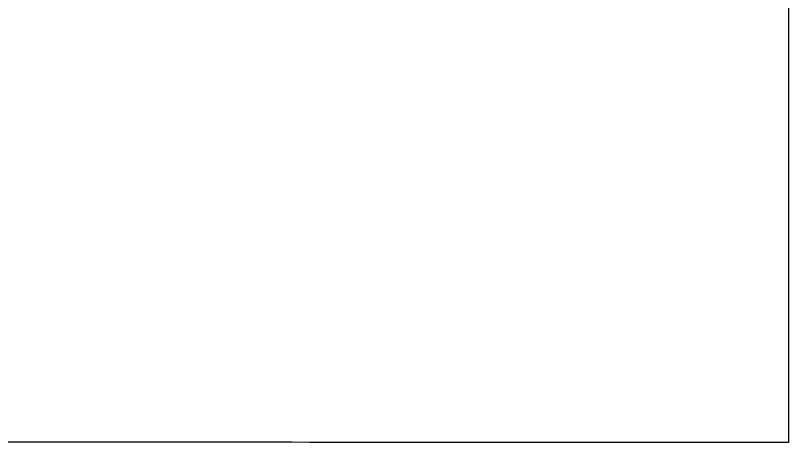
# Model space of a CAD drawing. Extents: x -7.3 to 34, y 0 to 22.
# Drawn here: x 33.22427 to 33.2454, y 3.85715 to 3.86881 of the extents above; entities that cross this region are included whole.
import ezdxf

# ---------------------------------------------------------------- set-up
doc = ezdxf.new("R2010")
doc.units = 0
doc.layers.add('SH_Data', color=7, linetype='Continuous')

msp = doc.modelspace()

# ---------------------------------------------------------------- linework, layer by layer
at = {"layer": 'SH_Data'}
for p, q in [((33.245399, 3.869306), (33.245399, 3.86813)), ((33.245399, 3.86813), (33.245398, 3.867544)), ((33.245398, 3.867544), (33.245398, 3.866962)), ((33.245398, 3.866962), (33.245398, 3.866672)), ((33.245398, 3.866672), (33.245398, 3.866383)), ((33.245398, 3.866383), (33.245398, 3.866096)), ((33.245398, 3.866096), (33.245398, 3.865811)), ((33.245398, 3.865811), (33.245398, 3.865527)), ((33.245398, 3.865527), (33.245398, 3.865245)), ((33.245398, 3.865245), (33.245397, 3.864965)), ((33.245397, 3.864965), (33.245397, 3.864688)), ((33.245397, 3.864688), (33.245397, 3.864413)), ((33.245397, 3.864413), (33.245397, 3.86414)), ((33.245397, 3.86414), (33.245397, 3.86387)), ((33.245397, 3.86387), (33.245397, 3.863604)), ((33.245397, 3.863604), (33.245397, 3.86334)), ((33.245397, 3.86334), (33.245397, 3.863079)), ((33.245397, 3.863079), (33.245397, 3.862822)), ((33.245397, 3.862822), (33.245397, 3.862568)), ((33.245397, 3.862568), (33.245397, 3.862318)), ((33.245397, 3.862318), (33.245396, 3.862072)), ((33.245396, 3.862072), (33.245396, 3.86183)), ((33.245396, 3.86183), (33.245396, 3.861592)), ((33.245396, 3.861592), (33.245396, 3.861358)), ((33.245396, 3.861358), (33.245396, 3.861129)), ((33.245396, 3.861129), (33.245396, 3.861016)), ((33.245396, 3.861016), (33.245396, 3.860905)), ((33.245396, 3.860905), (33.245396, 3.860794)), ((33.245396, 3.860794), (33.245396, 3.860685)), ((33.245396, 3.860685), (33.245396, 3.860577)), ((33.245396, 3.860577), (33.245396, 3.860471)), ((33.245396, 3.860471), (33.245396, 3.860365)), ((33.245396, 3.860365), (33.245396, 3.860261)), ((33.245396, 3.860261), (33.245396, 3.860158)), ((33.245396, 3.860158), (33.245396, 3.860057)), ((33.245396, 3.860057), (33.245396, 3.859957)), ((33.245396, 3.859957), (33.245396, 3.859858)), ((33.245396, 3.859665), (33.245395, 3.859571)), ((33.245396, 3.859858), (33.245396, 3.859761)), ((33.245396, 3.859761), (33.245396, 3.859665)), ((33.245395, 3.859571), (33.245395, 3.859478)), ((33.245395, 3.859478), (33.245395, 3.859387)), ((33.245395, 3.859387), (33.245395, 3.859297)), ((33.245395, 3.859297), (33.245395, 3.859209)), ((33.245395, 3.859209), (33.245395, 3.859122)), ((33.245395, 3.859122), (33.245395, 3.859037)), ((33.245395, 3.859037), (33.245395, 3.858953)), ((33.245395, 3.858953), (33.245395, 3.858871)), ((33.245395, 3.858871), (33.245395, 3.858791)), ((33.245395, 3.858791), (33.245395, 3.858712)), ((33.245395, 3.858712), (33.245395, 3.858635)), ((33.245395, 3.858635), (33.245395, 3.85856)), ((33.245395, 3.85856), (33.245395, 3.858486)), ((33.245395, 3.858486), (33.245395, 3.858414)), ((33.245395, 3.858414), (33.245395, 3.858344)), ((33.245395, 3.858344), (33.245395, 3.858276)), ((33.245395, 3.858276), (33.245395, 3.858209)), ((33.245395, 3.858209), (33.245395, 3.858145)), ((33.245395, 3.858145), (33.245395, 3.858082)), ((33.245395, 3.858082), (33.245395, 3.858021)), ((33.245395, 3.858021), (33.245395, 3.857962)), ((33.245395, 3.857962), (33.245395, 3.857904)), ((33.245395, 3.857904), (33.245395, 3.857849)), ((33.245395, 3.857849), (33.245395, 3.857796)), ((33.245395, 3.857796), (33.245395, 3.857744)), ((33.245395, 3.857744), (33.245395, 3.857695)), ((33.245395, 3.857695), (33.245395, 3.857647)), ((33.245395, 3.857647), (33.245395, 3.857602)), ((33.245395, 3.857602), (33.245395, 3.857559)), ((33.245395, 3.857559), (33.245395, 3.857517)), ((33.245395, 3.857517), (33.245395, 3.857478)), ((33.245395, 3.857478), (33.245395, 3.857441)), ((33.245395, 3.857441), (33.245395, 3.857406)), ((33.245395, 3.857406), (33.245395, 3.857373)), ((33.245395, 3.857373), (33.245395, 3.857342)), ((33.245395, 3.857342), (33.245395, 3.857314)), ((33.225136, 3.857156), (33.223033, 3.857157)), ((33.226186, 3.857156), (33.225136, 3.857156)), ((33.22671, 3.857155), (33.226186, 3.857156)), ((33.227232, 3.857155), (33.22671, 3.857155)), ((33.227752, 3.857155), (33.227232, 3.857155)), ((33.228271, 3.857155), (33.227752, 3.857155)), ((33.228787, 3.857155), (33.228271, 3.857155)), ((33.229301, 3.857154), (33.228787, 3.857155)), ((33.229812, 3.857154), (33.229301, 3.857154)), ((33.23032, 3.857154), (33.229812, 3.857154)), ((33.230825, 3.857154), (33.23032, 3.857154)), ((33.231326, 3.857154), (33.230825, 3.857154)), ((33.231823, 3.857154), (33.231326, 3.857154)), ((33.232316, 3.857153), (33.231823, 3.857154)), ((33.232561, 3.857153), (33.232316, 3.857153)), ((33.232804, 3.857153), (33.232561, 3.857153)), ((33.233046, 3.857153), (33.232804, 3.857153)), ((33.233288, 3.857153), (33.233046, 3.857153)), ((33.233527, 3.857153), (33.233288, 3.857153)), ((33.233766, 3.857153), (33.233527, 3.857153)), ((33.234003, 3.857153), (33.233766, 3.857153)), ((33.234239, 3.857153), (33.234003, 3.857153)), ((33.234473, 3.857153), (33.234239, 3.857153)), ((33.234706, 3.857153), (33.234473, 3.857153)), ((33.234937, 3.857152), (33.234706, 3.857153)), ((33.235167, 3.857152), (33.234937, 3.857152)), ((33.235395, 3.857152), (33.235167, 3.857152)), ((33.235622, 3.857152), (33.235395, 3.857152)), ((33.235847, 3.857152), (33.235622, 3.857152)), ((33.23607, 3.857152), (33.235847, 3.857152)), ((33.236292, 3.857152), (33.23607, 3.857152)), ((33.236512, 3.857152), (33.236292, 3.857152)), ((33.23673, 3.857152), (33.236512, 3.857152)), ((33.236946, 3.857152), (33.23673, 3.857152)), ((33.237161, 3.857152), (33.236946, 3.857152)), ((33.237373, 3.857152), (33.237161, 3.857152)), ((33.237584, 3.857151), (33.237373, 3.857152)), ((33.237792, 3.857151), (33.237584, 3.857151)), ((33.237999, 3.857151), (33.237792, 3.857151)), ((33.238204, 3.857151), (33.237999, 3.857151)), ((33.238406, 3.857151), (33.238204, 3.857151)), ((33.238606, 3.857151), (33.238406, 3.857151)), ((33.238805, 3.857151), (33.238606, 3.857151)), ((33.239001, 3.857151), (33.238805, 3.857151)), ((33.239195, 3.857151), (33.239001, 3.857151)), ((33.239386, 3.857151), (33.239195, 3.857151)), ((33.239575, 3.857151), (33.239386, 3.857151)), ((33.239762, 3.857151), (33.239575, 3.857151)), ((33.239947, 3.857151), (33.239762, 3.857151)), ((33.240129, 3.85715), (33.239947, 3.857151)), ((33.240309, 3.85715), (33.240129, 3.85715)), ((33.240486, 3.85715), (33.240309, 3.85715)), ((33.240661, 3.85715), (33.240486, 3.85715)), ((33.240833, 3.85715), (33.240661, 3.85715)), ((33.241003, 3.85715), (33.240833, 3.85715)), ((33.24117, 3.85715), (33.241003, 3.85715)), ((33.241334, 3.85715), (33.24117, 3.85715)), ((33.241496, 3.85715), (33.241334, 3.85715)), ((33.241654, 3.85715), (33.241496, 3.85715)), ((33.241811, 3.85715), (33.241654, 3.85715)), ((33.241964, 3.85715), (33.241811, 3.85715)), ((33.242114, 3.85715), (33.241964, 3.85715)), ((33.242262, 3.85715), (33.242114, 3.85715)), ((33.242407, 3.85715), (33.242262, 3.85715)), ((33.242549, 3.85715), (33.242407, 3.85715)), ((33.242687, 3.85715), (33.242549, 3.85715)), ((33.242823, 3.85715), (33.242687, 3.85715)), ((33.242956, 3.857149), (33.242823, 3.85715)), ((33.243086, 3.857149), (33.242956, 3.857149)), ((33.243212, 3.857149), (33.243086, 3.857149)), ((33.243335, 3.857149), (33.243212, 3.857149)), ((33.243456, 3.857149), (33.243335, 3.857149)), ((33.243572, 3.857149), (33.243456, 3.857149)), ((33.243686, 3.857149), (33.243572, 3.857149)), ((33.243796, 3.857149), (33.243686, 3.857149)), ((33.243903, 3.857149), (33.243796, 3.857149)), ((33.244007, 3.857149), (33.243903, 3.857149)), ((33.244107, 3.857149), (33.244007, 3.857149)), ((33.244204, 3.857149), (33.244107, 3.857149)), ((33.244297, 3.857149), (33.244204, 3.857149)), ((33.244387, 3.857149), (33.244297, 3.857149)), ((33.244473, 3.857149), (33.244387, 3.857149)), ((33.244555, 3.857149), (33.244473, 3.857149)), ((33.244634, 3.857149), (33.244555, 3.857149)), ((33.24471, 3.857149), (33.244634, 3.857149)), ((33.244781, 3.857149), (33.24471, 3.857149)), ((33.244849, 3.857149), (33.244781, 3.857149)), ((33.244913, 3.857149), (33.244849, 3.857149)), ((33.244973, 3.857149), (33.244913, 3.857149)), ((33.245029, 3.857149), (33.244973, 3.857149)), ((33.245082, 3.857149), (33.245029, 3.857149)), ((33.24513, 3.857149), (33.245082, 3.857149)), ((33.245175, 3.857149), (33.24513, 3.857149)), ((33.245215, 3.857149), (33.245175, 3.857149)), ((33.245252, 3.857149), (33.245215, 3.857149)), ((33.245284, 3.857149), (33.245252, 3.857149)), ((33.245313, 3.857149), (33.245284, 3.857149)), ((33.245337, 3.857149), (33.245313, 3.857149)), ((33.245357, 3.857149), (33.245337, 3.857149)), ((33.245373, 3.857149), (33.245357, 3.857149)), ((33.245384, 3.857149), (33.245373, 3.857149)), ((33.245392, 3.857149), (33.245384, 3.857149)), ((33.245395, 3.857149), (33.245392, 3.857149)), ((33.245395, 3.857314), (33.245395, 3.857287)), ((33.245395, 3.857287), (33.245395, 3.857263)), ((33.245395, 3.857263), (33.245395, 3.857241)), ((33.245395, 3.857241), (33.245395, 3.857222)), ((33.245395, 3.857222), (33.245395, 3.857204)), ((33.245395, 3.857204), (33.245395, 3.857189)), ((33.245395, 3.857189), (33.245395, 3.857177)), ((33.245395, 3.857177), (33.245395, 3.857166)), ((33.245395, 3.857166), (33.245395, 3.857158)), ((33.245395, 3.857158), (33.245395, 3.857153)), ((33.245395, 3.857153), (33.245395, 3.857149)), ((33.245395, 3.857149), (33.245395, 3.857149))]:
    msp.add_line(p, q, dxfattribs=at)
msp.add_lwpolyline([(33.245399, 3.869306), (33.245399, 3.86813), (33.245398, 3.867544), (33.245398, 3.866962), (33.245398, 3.866672), (33.245398, 3.866383), (33.245398, 3.866096), (33.245398, 3.865811), (33.245398, 3.865527), (33.245398, 3.865245), (33.245397, 3.864965), (33.245397, 3.864688), (33.245397, 3.864413), (33.245397, 3.86414), (33.245397, 3.86387), (33.245397, 3.863604), (33.245397, 3.86334), (33.245397, 3.863079), (33.245397, 3.862822), (33.245397, 3.862568), (33.245397, 3.862318), (33.245396, 3.862072), (33.245396, 3.86183), (33.245396, 3.861592), (33.245396, 3.861358), (33.245396, 3.861129), (33.245396, 3.861016), (33.245396, 3.860905), (33.245396, 3.860794), (33.245396, 3.860685), (33.245396, 3.860577), (33.245396, 3.860471), (33.245396, 3.860365), (33.245396, 3.860261), (33.245396, 3.860158), (33.245396, 3.860057), (33.245396, 3.859957), (33.245396, 3.859858), (33.245396, 3.859761), (33.245396, 3.859665), (33.245395, 3.859571), (33.245395, 3.859478), (33.245395, 3.859387), (33.245395, 3.859297), (33.245395, 3.859209), (33.245395, 3.859122), (33.245395, 3.859037), (33.245395, 3.858953), (33.245395, 3.858871), (33.245395, 3.858791), (33.245395, 3.858712), (33.245395, 3.858635), (33.245395, 3.85856), (33.245395, 3.858486), (33.245395, 3.858414), (33.245395, 3.858344), (33.245395, 3.858276), (33.245395, 3.858209), (33.245395, 3.858145), (33.245395, 3.858082), (33.245395, 3.858021), (33.245395, 3.857962), (33.245395, 3.857904), (33.245395, 3.857849), (33.245395, 3.857796), (33.245395, 3.857744), (33.245395, 3.857695), (33.245395, 3.857647), (33.245395, 3.857602), (33.245395, 3.857559), (33.245395, 3.857517), (33.245395, 3.857478), (33.245395, 3.857441), (33.245395, 3.857406), (33.245395, 3.857373), (33.245395, 3.857342), (33.245395, 3.857314), (33.245395, 3.857287), (33.245395, 3.857263), (33.245395, 3.857241), (33.245395, 3.857222), (33.245395, 3.857204), (33.245395, 3.857189), (33.245395, 3.857177), (33.245395, 3.857166), (33.245395, 3.857158), (33.245395, 3.857153), (33.245395, 3.857149), (33.245395, 3.857149), (33.245392, 3.857149), (33.245384, 3.857149), (33.245373, 3.857149), (33.245357, 3.857149), (33.245337, 3.857149), (33.245313, 3.857149), (33.245284, 3.857149), (33.245252, 3.857149), (33.245215, 3.857149), (33.245175, 3.857149), (33.24513, 3.857149), (33.245082, 3.857149), (33.245029, 3.857149), (33.244973, 3.857149), (33.244913, 3.857149), (33.244849, 3.857149), (33.244781, 3.857149), (33.24471, 3.857149), (33.244634, 3.857149), (33.244555, 3.857149), (33.244473, 3.857149), (33.244387, 3.857149), (33.244297, 3.857149), (33.244204, 3.857149), (33.244107, 3.857149), (33.244007, 3.857149), (33.243903, 3.857149), (33.243796, 3.857149), (33.243686, 3.857149), (33.243572, 3.857149), (33.243456, 3.857149), (33.243335, 3.857149), (33.243212, 3.857149), (33.243086, 3.857149), (33.242956, 3.857149), (33.242823, 3.85715), (33.242687, 3.85715), (33.242549, 3.85715), (33.242407, 3.85715), (33.242262, 3.85715), (33.242114, 3.85715), (33.241964, 3.85715), (33.241811, 3.85715), (33.241654, 3.85715), (33.241496, 3.85715), (33.241334, 3.85715), (33.24117, 3.85715), (33.241003, 3.85715), (33.240833, 3.85715), (33.240661, 3.85715), (33.240486, 3.85715), (33.240309, 3.85715), (33.240129, 3.85715), (33.239947, 3.857151), (33.239762, 3.857151), (33.239575, 3.857151), (33.239386, 3.857151), (33.239195, 3.857151), (33.239001, 3.857151), (33.238805, 3.857151), (33.238606, 3.857151), (33.238406, 3.857151), (33.238204, 3.857151), (33.237999, 3.857151), (33.237792, 3.857151), (33.237584, 3.857151), (33.237373, 3.857152), (33.237161, 3.857152), (33.236946, 3.857152), (33.23673, 3.857152), (33.236512, 3.857152), (33.236292, 3.857152), (33.23607, 3.857152), (33.235847, 3.857152), (33.235622, 3.857152), (33.235395, 3.857152), (33.235167, 3.857152), (33.234937, 3.857152), (33.234706, 3.857153), (33.234473, 3.857153), (33.234239, 3.857153), (33.234003, 3.857153), (33.233766, 3.857153), (33.233527, 3.857153), (33.233288, 3.857153), (33.233046, 3.857153), (33.232804, 3.857153), (33.232561, 3.857153), (33.232316, 3.857153), (33.231823, 3.857154), (33.231326, 3.857154), (33.230825, 3.857154), (33.23032, 3.857154), (33.229812, 3.857154), (33.229301, 3.857154), (33.228787, 3.857155), (33.228271, 3.857155), (33.227752, 3.857155), (33.227232, 3.857155), (33.22671, 3.857155), (33.226186, 3.857156), (33.225136, 3.857156), (33.223033, 3.857157)], dxfattribs=at)

doc.saveas('drawing.dxf')
